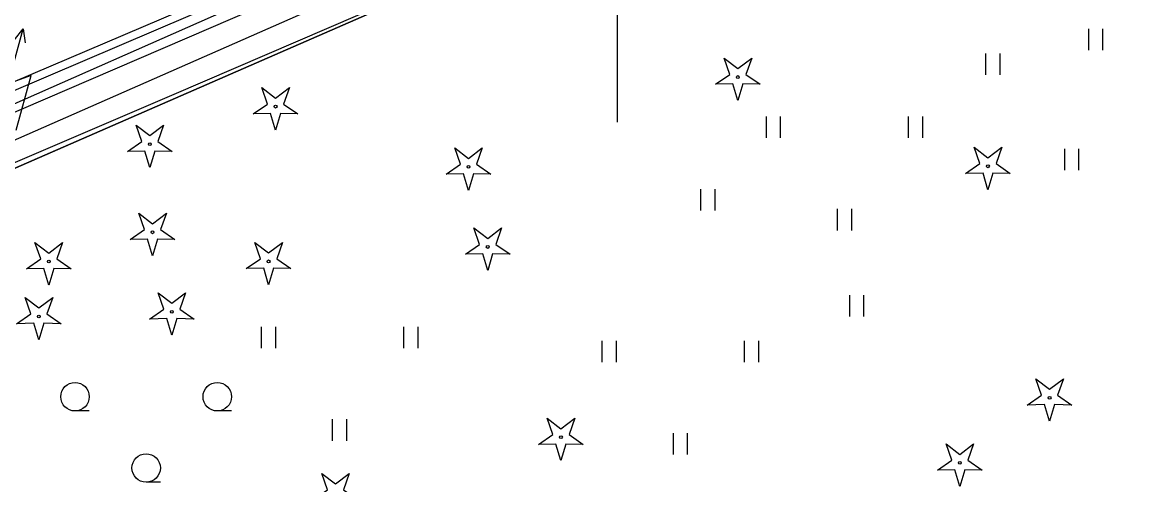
# Model space of a CAD drawing. Extents: x 6434771 to 6436222, y 5663454 to 5664782.
# Drawn here: x 6434979.09 to 6435017.96, y 5664082.27 to 5664098.52 of the extents above; entities that cross this region are included whole.
import ezdxf

# ---------------------------------------------------------------- set-up
doc = ezdxf.new("R2010")
doc.units = 0
for name, color, linetype in [('Warstwa 1', 7, 'Continuous'), ('Warstwa 10', 7, 'Continuous'), ('Warstwa 12', 7, 'Continuous'), ('Warstwa 40', 7, 'Continuous'), ('Warstwa 5', 7, 'Continuous'), ('Warstwa 6', 7, 'Continuous'), ('Warstwa 63', 7, 'Continuous'), ('Warstwa 9', 7, 'Continuous')]:
    doc.layers.add(name, color=color, linetype=linetype)

msp = doc.modelspace()

# ---------------------------------------------------------------- linework, layer by layer
at = {"layer": 'Warstwa 1'}
msp.add_line((6434975.929, 5664092.123), (6435013.331, 5664108.431), dxfattribs=at)
msp.add_line((6434975.929, 5664092.123), (6435013.331, 5664108.431), dxfattribs=at)
at = {"layer": 'Warstwa 10'}
msp.add_lwpolyline([(6434932.467, 5664095.511), (6434938.084, 5664097.918), (6434948.166, 5664102.163), (6434948.382, 5664102.107), (6434950.557, 5664100.097), (6434951.401, 5664098.049), (6434955.173, 5664089.493), (6434955.515, 5664088.565), (6434956.286, 5664087.278), (6434957.17, 5664086.235), (6434958.082, 5664085.327), (6434961.494, 5664086.835), (6434964.658, 5664088.16), (6434991.625, 5664100.014), (6434993.471, 5664100.859), (6434995.338, 5664101.681), (6435021.922, 5664113.484), (6435031.557, 5664117.751), (6435039.965, 5664121.535), (6435046.079, 5664124.205), (6435047.631, 5664124.54)], dxfattribs=at)
for points in [[(6435003.463, 5664096.333), (6435003.965, 5664096.68), (6435003.763, 5664097.256), (6435004.248, 5664096.886), (6435004.733, 5664097.256), (6435004.531, 5664096.68), (6435005.033, 5664096.333), (6435004.423, 5664096.347), (6435004.248, 5664095.763), (6435004.073, 5664096.347)], [(6434987.213, 5664095.295), (6434987.715, 5664095.642), (6434987.513, 5664096.218), (6434987.998, 5664095.848), (6434988.483, 5664096.218), (6434988.281, 5664095.642), (6434988.783, 5664095.295), (6434988.173, 5664095.309), (6434987.998, 5664094.725), (6434987.823, 5664095.309)], [(6434982.792, 5664093.978), (6434983.294, 5664094.325), (6434983.092, 5664094.901), (6434983.577, 5664094.531), (6434984.062, 5664094.901), (6434983.86, 5664094.325), (6434984.362, 5664093.978), (6434983.752, 5664093.992), (6434983.577, 5664093.408), (6434983.402, 5664093.992)], [(6434993.993, 5664093.179), (6434994.495, 5664093.526), (6434994.293, 5664094.102), (6434994.778, 5664093.732), (6434995.263, 5664094.102), (6434995.061, 5664093.526), (6434995.563, 5664093.179), (6434994.953, 5664093.193), (6434994.778, 5664092.609), (6434994.603, 5664093.193)], [(6435012.255, 5664093.202), (6435012.757, 5664093.549), (6435012.555, 5664094.125), (6435013.04, 5664093.755), (6435013.525, 5664094.125), (6435013.323, 5664093.549), (6435013.825, 5664093.202), (6435013.215, 5664093.216), (6435013.04, 5664092.632), (6435012.865, 5664093.216)], [(6434982.888, 5664090.885), (6434983.39, 5664091.232), (6434983.188, 5664091.808), (6434983.673, 5664091.438), (6434984.158, 5664091.808), (6434983.956, 5664091.232), (6434984.458, 5664090.885), (6434983.848, 5664090.899), (6434983.673, 5664090.315), (6434983.498, 5664090.899)], [(6434994.668, 5664090.368), (6434995.17, 5664090.715), (6434994.968, 5664091.291), (6434995.453, 5664090.921), (6434995.938, 5664091.291), (6434995.736, 5664090.715), (6434996.238, 5664090.368), (6434995.628, 5664090.382), (6434995.453, 5664089.798), (6434995.278, 5664090.382)], [(6434979.24, 5664089.857), (6434979.742, 5664090.204), (6434979.54, 5664090.78), (6434980.025, 5664090.41), (6434980.51, 5664090.78), (6434980.308, 5664090.204), (6434980.81, 5664089.857), (6434980.2, 5664089.871), (6434980.025, 5664089.287), (6434979.85, 5664089.871)], [(6434986.969, 5664089.863), (6434987.471, 5664090.21), (6434987.269, 5664090.786), (6434987.754, 5664090.416), (6434988.239, 5664090.786), (6434988.037, 5664090.21), (6434988.539, 5664089.863), (6434987.929, 5664089.877), (6434987.754, 5664089.293), (6434987.579, 5664089.877)], [(6434978.893, 5664087.929), (6434979.395, 5664088.276), (6434979.193, 5664088.852), (6434979.678, 5664088.482), (6434980.163, 5664088.852), (6434979.961, 5664088.276), (6434980.463, 5664087.929), (6434979.853, 5664087.943), (6434979.678, 5664087.359), (6434979.503, 5664087.943)], [(6434983.566, 5664088.094), (6434984.068, 5664088.441), (6434983.866, 5664089.017), (6434984.351, 5664088.647), (6434984.836, 5664089.017), (6434984.634, 5664088.441), (6434985.136, 5664088.094), (6434984.526, 5664088.108), (6434984.351, 5664087.524), (6434984.176, 5664088.108)], [(6435014.421, 5664085.074), (6435014.923, 5664085.421), (6435014.721, 5664085.997), (6435015.206, 5664085.627), (6435015.691, 5664085.997), (6435015.489, 5664085.421), (6435015.991, 5664085.074), (6435015.381, 5664085.088), (6435015.206, 5664084.504), (6435015.031, 5664085.088)], [(6434997.244, 5664083.692), (6434997.746, 5664084.039), (6434997.544, 5664084.615), (6434998.029, 5664084.245), (6434998.514, 5664084.615), (6434998.312, 5664084.039), (6434998.814, 5664083.692), (6434998.204, 5664083.706), (6434998.029, 5664083.122), (6434997.854, 5664083.706)], [(6435011.265, 5664082.79), (6435011.767, 5664083.137), (6435011.565, 5664083.713), (6435012.05, 5664083.343), (6435012.535, 5664083.713), (6435012.333, 5664083.137), (6435012.835, 5664082.79), (6435012.225, 5664082.804), (6435012.05, 5664082.22), (6435011.875, 5664082.804)], [(6434989.318, 5664081.751), (6434989.82, 5664082.098), (6434989.618, 5664082.674), (6434990.103, 5664082.304), (6434990.588, 5664082.674), (6434990.386, 5664082.098), (6434990.888, 5664081.751), (6434990.278, 5664081.765), (6434990.103, 5664081.181), (6434989.928, 5664081.765)]]:
    msp.add_lwpolyline(points, close=True, dxfattribs=at)
for centre in [(6435004.248, 5664096.588), (6434987.998, 5664095.55), (6434983.577, 5664094.233), (6435013.04, 5664093.457), (6434994.778, 5664093.434), (6434983.673, 5664091.14), (6434995.453, 5664090.623), (6434980.025, 5664090.112), (6434987.754, 5664090.118), (6434979.678, 5664088.184), (6434984.351, 5664088.349), (6435015.206, 5664085.329), (6434998.029, 5664083.947), (6435012.05, 5664083.045)]:
    msp.add_circle(centre, 0.05, dxfattribs=at)
at = {"layer": 'Warstwa 12'}
for points in [[(6434936.081, 5664076.075), (6434938.294, 5664076.652), (6434941.38, 5664077.094), (6434947.719, 5664077.018), (6434951.669, 5664079.951), (6434959.104, 5664087.393), (6434960.529, 5664088.802), (6434978.114, 5664096.144), (6435000.212, 5664105.552), (6435007.807, 5664108.78), (6435021.603, 5664114.967), (6435036.319, 5664121.568), (6435036.619, 5664122.294), (6435038.943, 5664123.328), (6435040.42, 5664123.248), (6435044.301, 5664124.922), (6435057.504, 5664130.866), (6435071.28, 5664136.895), (6435085.388, 5664143.189), (6435100.381, 5664149.789), (6435128.757, 5664162.157), (6435149.015, 5664170.962)], [(6434936.081, 5664076.075), (6434938.294, 5664076.652), (6434941.38, 5664077.094), (6434947.719, 5664077.018), (6434951.669, 5664079.951), (6434959.104, 5664087.393), (6434960.529, 5664088.802), (6434978.114, 5664096.144), (6435000.212, 5664105.552), (6435007.807, 5664108.78), (6435021.603, 5664114.967), (6435036.319, 5664121.568), (6435036.619, 5664122.294), (6435038.943, 5664123.328), (6435040.42, 5664123.248), (6435044.301, 5664124.922), (6435057.504, 5664130.866), (6435071.28, 5664136.895), (6435085.388, 5664143.189), (6435100.381, 5664149.789), (6435128.757, 5664162.157), (6435149.015, 5664170.962)], [(6434931.456, 5664077.37), (6434954.78, 5664086.638), (6434957.353, 5664087.647), (6434959.032, 5664085.102), (6434966.866, 5664088.427), (6434975.322, 5664092.095), (6434984.428, 5664095.983), (6434996.336, 5664101.111), (6435007.701, 5664106.084), (6435011.014, 5664107.469), (6435017.551, 5664110.439), (6435025.379, 5664113.953), (6435030.974, 5664116.471), (6435041.987, 5664121.423), (6435048.535, 5664124.254), (6435053.707, 5664126.575), (6435063.265, 5664130.931), (6435071.262, 5664134.404), (6435081.48, 5664138.974), (6435093.486, 5664144.338), (6435107.159, 5664150.493), (6435119.979, 5664156.256), (6435130.397, 5664160.861), (6435141.9, 5664165.595)], [(6434955.424, 5664107.808), (6434955.33, 5664107.18), (6434953.62, 5664103.25), (6434951.23, 5664100.87), (6434956.58, 5664089.37), (6434962.62, 5664089.21), (6434988.71, 5664100.35), (6434989.07, 5664101.03), (6435033.97, 5664121), (6435035.33, 5664122.87), (6435038.7, 5664124.52)], [(6435038.562, 5664122.122), (6435037.28, 5664121.53), (6435028.944, 5664117.81), (6435010.076, 5664109.423), (6434991.907, 5664101.426), (6434972.571, 5664092.896), (6434962.901, 5664088.55), (6434961.523, 5664088.005), (6434959.77, 5664087.211), (6434952.704, 5664084.205), (6434942.111, 5664079.518), (6434938.474, 5664077.872), (6434937.571, 5664077.302)]]:
    msp.add_lwpolyline(points, dxfattribs=at)
at = {"layer": 'Warstwa 40'}
msp.add_line((6434978.874, 5664094.719), (6434979.403, 5664096.648), dxfattribs=at)
for points in [[(6434978.874, 5664094.719), (6434979.403, 5664096.648), (6434978.596, 5664096.351), (6434979.125, 5664098.28)], [(6434978.814, 5664097.888), (6434979.125, 5664098.28), (6434979.192, 5664097.784)]]:
    msp.add_lwpolyline(points, dxfattribs=at)
at = {"layer": 'Warstwa 5'}
for p, q in [((6434969.24, 5664091.23), (6434996.51, 5664102.97)), ((6435016.581, 5664097.527), (6435016.581, 5664098.277)), ((6435017.081, 5664097.527), (6435017.081, 5664098.277)), ((6435012.968, 5664096.661), (6435012.968, 5664097.411)), ((6435013.468, 5664096.661), (6435013.468, 5664097.411)), ((6435005.249, 5664094.457), (6435005.249, 5664095.207)), ((6435005.749, 5664094.457), (6435005.749, 5664095.207)), ((6435010.249, 5664094.457), (6435010.249, 5664095.207)), ((6435010.749, 5664094.457), (6435010.749, 5664095.207)), ((6435015.738, 5664093.322), (6435015.738, 5664094.072)), ((6435016.238, 5664093.322), (6435016.238, 5664094.072)), ((6435002.948, 5664091.898), (6435002.948, 5664092.648)), ((6435003.448, 5664091.898), (6435003.448, 5664092.648)), ((6435007.749, 5664091.207), (6435007.749, 5664091.957)), ((6435008.249, 5664091.207), (6435008.249, 5664091.957)), ((6435008.179, 5664088.183), (6435008.179, 5664088.933)), ((6435008.679, 5664088.183), (6435008.679, 5664088.933)), ((6434987.504, 5664087.073), (6434987.504, 5664087.823)), ((6434988.004, 5664087.073), (6434988.004, 5664087.823)), ((6434992.504, 5664087.073), (6434992.504, 5664087.823)), ((6434993.004, 5664087.073), (6434993.004, 5664087.823)), ((6434999.482, 5664086.583), (6434999.482, 5664087.333)), ((6434999.982, 5664086.583), (6434999.982, 5664087.333)), ((6435004.482, 5664086.583), (6435004.482, 5664087.333)), ((6435004.982, 5664086.583), (6435004.982, 5664087.333)), ((6434990.004, 5664083.823), (6434990.004, 5664084.573)), ((6434990.504, 5664083.823), (6434990.504, 5664084.573)), ((6435001.982, 5664083.333), (6435001.982, 5664084.083)), ((6435002.482, 5664083.333), (6435002.482, 5664084.083))]:
    msp.add_line(p, q, dxfattribs=at)
at = {"layer": 'Warstwa 6'}
for p, q in [((6434981.447, 5664084.866), (6434980.947, 5664084.866)), ((6434986.447, 5664084.866), (6434985.947, 5664084.866)), ((6434983.947, 5664082.366), (6434983.447, 5664082.366))]:
    msp.add_line(p, q, dxfattribs=at)
msp.add_lwpolyline([(6434956.877, 5664081.353), (6434957.472, 5664084.246), (6434975.929, 5664092.123), (6435013.331, 5664108.431), (6435051.916, 5664125.895), (6435091.915, 5664143.622), (6435129.333, 5664159.69), (6435155.042, 5664172.61)], dxfattribs=at)
msp.add_lwpolyline([(6435070.884, 5664005.038), (6435088.902, 5664010.531), (6435097.753, 5664027.064), (6435099.605, 5664026.362), (6435119.373, 5664060.725), (6435129.873, 5664079.629), (6435133.231, 5664121.51), (6435135.019, 5664155.141), (6435134.434, 5664158.918), (6435132.379, 5664160.093), (6435129.333, 5664159.69), (6435091.915, 5664143.622), (6435051.916, 5664125.895), (6435013.331, 5664108.431), (6434975.929, 5664092.123), (6434957.472, 5664084.246), (6434956.877, 5664081.353), (6434957.736, 5664068.872), (6435011.285, 5664038.642)], close=True, dxfattribs=at)
for centre in [(6434980.947, 5664085.366), (6434985.947, 5664085.366), (6434983.447, 5664082.866)]:
    msp.add_circle(centre, 0.5, dxfattribs=at)
at = {"layer": 'Warstwa 63'}
msp.add_line((6435000, 5664105), (6435000, 5664095), dxfattribs=at)
at = {"layer": 'Warstwa 9'}
msp.add_line((6434969.24, 5664091.23), (6434996.51, 5664102.97), dxfattribs=at)

doc.saveas('drawing.dxf')
